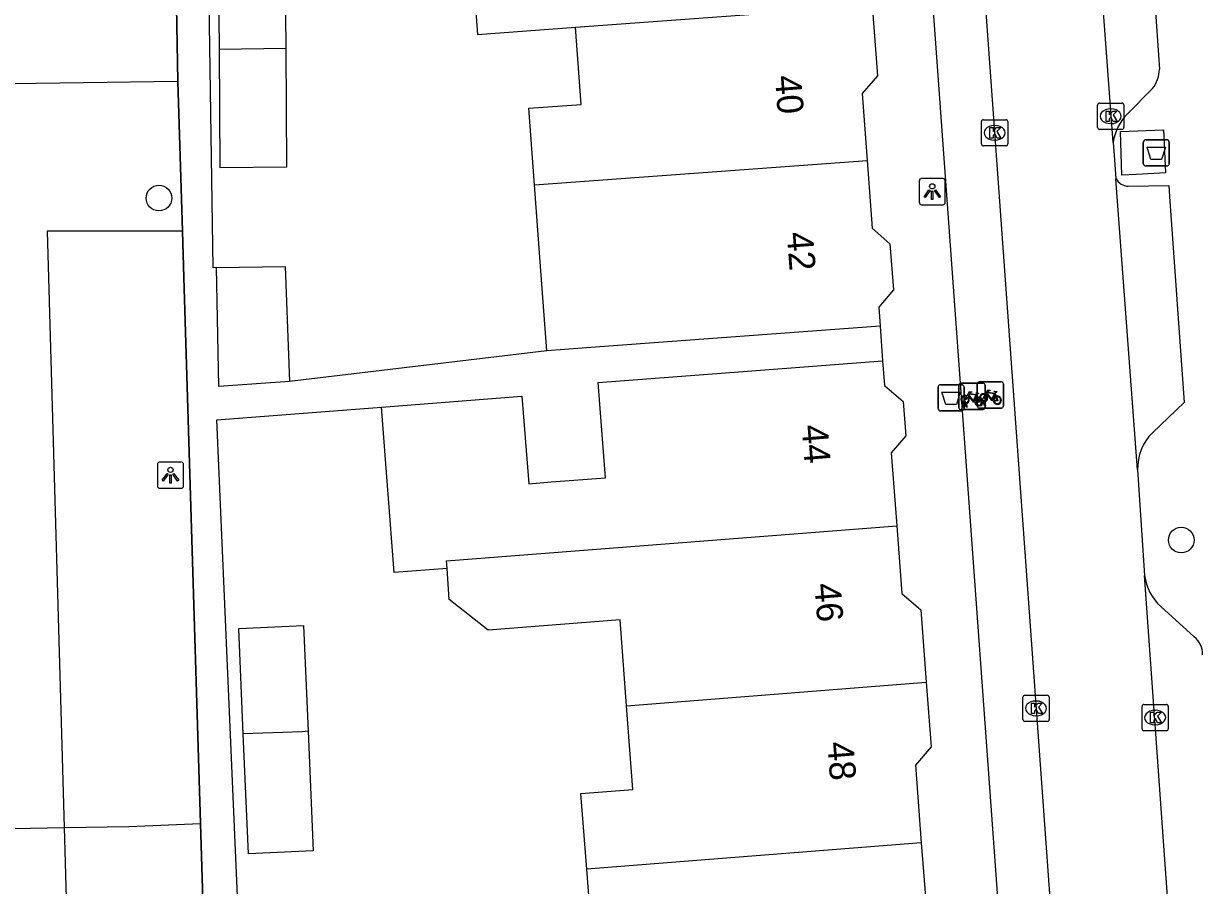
# Model space of a CAD drawing. Extents: x 161087 to 161922, y 382574 to 383873.
# Drawn here: x 161649.31 to 161694.09, y 383423.88 to 383456.75 of the extents above; entities that cross this region are included whole.
import ezdxf

# ---------------------------------------------------------------- set-up
doc = ezdxf.new("R2010")
doc.units = 0
for name, color, linetype in [('IMGEO_Afval_apart_plaats', 7, 'Continuous'), ('IMGEO_Afvalbak', 7, 'Continuous'), ('IMGEO_Boom', 7, 'Continuous'), ('IMGEO_Fietsenrek', 7, 'Continuous'), ('IMGEO_Kolk', 7, 'Continuous'), ('IMGEO_Lichtpunt', 7, 'Continuous'), ('IMGEO_Muur', 7, 'Continuous'), ('IMGEO_Pand', 7, 'Continuous'), ('IMGEO_Pand_nummerreeks', 7, 'Continuous'), ('IMGEO_Parkeervlak_gesloten', 7, 'Continuous'), ('IMGEO_Rijbaan_lokaal_gesloten', 7, 'Continuous'), ('IMGEO_Rijbaan_lokaal_open', 7, 'Continuous'), ('IMGEO_Voetpad_gesloten', 7, 'Continuous'), ('IMGEO_Voetpad_open', 7, 'Continuous')]:
    doc.layers.add(name, color=color, linetype=linetype)

msp = doc.modelspace()

# ---------------------------------------------------------------- linework, layer by layer
at = {"layer": 'IMGEO_Afval_apart_plaats'}
for p, q in [((161692.018, 383451.413), (161692.018, 383452.213)), ((161692.018, 383452.213), (161692.018, 383451.413)), ((161692.118, 383452.313), (161692.908, 383452.313)), ((161692.908, 383452.313), (161692.118, 383452.313)), ((161693.008, 383452.213), (161693.008, 383451.413)), ((161693.008, 383451.413), (161693.008, 383452.213)), ((161692.908, 383451.313), (161692.118, 383451.313)), ((161692.118, 383451.313), (161692.908, 383451.313))]:
    msp.add_line(p, q, dxfattribs=at)
msp.add_lwpolyline([(161692.161, 383452.027), (161692.865, 383452.027), (161692.716, 383451.557), (161692.31, 383451.557), (161692.161, 383452.027)], dxfattribs=at)
for centre, start, end in [((161692.118, 383452.213), 90, 180), ((161692.118, 383452.213), 90, 180), ((161692.908, 383452.213), 0, 90), ((161692.908, 383452.213), 360, 90), ((161692.118, 383451.413), 180, 270), ((161692.118, 383451.413), 180, 270), ((161692.908, 383451.413), 270, 0), ((161692.908, 383451.413), 270, 0)]:
    msp.add_arc(centre, 0.1, start, end, dxfattribs=at)
at = {"layer": 'IMGEO_Afvalbak'}
for p, q in [((161684.191, 383442.073), (161684.191, 383442.873)), ((161684.191, 383442.873), (161684.191, 383442.073)), ((161684.291, 383442.973), (161685.081, 383442.973)), ((161685.081, 383442.973), (161684.291, 383442.973)), ((161685.181, 383442.873), (161685.181, 383442.073)), ((161685.181, 383442.073), (161685.181, 383442.873)), ((161685.081, 383441.973), (161684.291, 383441.973)), ((161684.291, 383441.973), (161685.081, 383441.973))]:
    msp.add_line(p, q, dxfattribs=at)
msp.add_lwpolyline([(161684.334, 383442.687), (161685.038, 383442.687), (161684.889, 383442.217), (161684.483, 383442.217), (161684.334, 383442.687)], dxfattribs=at)
for centre, start, end in [((161684.291, 383442.873), 90, 180), ((161684.291, 383442.873), 90, 180), ((161685.081, 383442.873), 0, 90), ((161685.081, 383442.873), 360, 90), ((161684.291, 383442.073), 180, 270), ((161684.291, 383442.073), 180, 270), ((161685.081, 383442.073), 270, 0), ((161685.081, 383442.073), 270, 0)]:
    msp.add_arc(centre, 0.1, start, end, dxfattribs=at)
at = {"layer": 'IMGEO_Boom'}
for centre in [(161654.477, 383450.089), (161693.465, 383437.049)]:
    msp.add_circle(centre, 0.489, dxfattribs=at)
at = {"layer": 'IMGEO_Fietsenrek'}
for p, q in [((161684.984, 383442.101), (161684.984, 383442.942)), ((161684.984, 383442.942), (161684.984, 383442.101)), ((161685.059, 383443.026), (161685.9, 383443.026)), ((161685.9, 383443.026), (161685.059, 383443.026)), ((161685.682, 383442.157), (161685.682, 383442.998)), ((161685.682, 383442.998), (161685.682, 383442.157)), ((161685.757, 383443.082), (161686.598, 383443.082)), ((161686.598, 383443.082), (161685.757, 383443.082)), ((161685.984, 383442.951), (161685.984, 383442.11)), ((161685.984, 383442.11), (161685.984, 383442.951)), ((161686.682, 383443.007), (161686.682, 383442.166)), ((161686.682, 383442.166), (161686.682, 383443.007)), ((161685.671, 383442.575), (161685.707, 383442.48)), ((161685.809, 383442.166), (161685.848, 383442.326)), ((161685.878, 383442.314), (161685.843, 383442.166)), ((161685.92, 383442.338), (161685.919, 383442.342)), ((161685.951, 383442.349), (161685.952, 383442.342)), ((161685.959, 383442.312), (161685.994, 383442.166)), ((161686.369, 383442.631), (161686.405, 383442.536)), ((161685.909, 383442.026), (161685.068, 383442.026)), ((161685.068, 383442.026), (161685.909, 383442.026)), ((161685.111, 383442.11), (161685.15, 383442.27)), ((161685.145, 383442.11), (161685.111, 383442.11)), ((161685.18, 383442.258), (161685.145, 383442.11)), ((161685.222, 383442.282), (161685.221, 383442.286)), ((161685.263, 383442.11), (161685.229, 383442.252)), ((161685.253, 383442.293), (161685.254, 383442.286)), ((161685.261, 383442.256), (161685.296, 383442.11)), ((161685.296, 383442.11), (161685.263, 383442.11)), ((161686.607, 383442.082), (161685.766, 383442.082)), ((161685.766, 383442.082), (161686.607, 383442.082)), ((161685.843, 383442.166), (161685.809, 383442.166)), ((161685.961, 383442.166), (161685.927, 383442.308)), ((161685.994, 383442.166), (161685.961, 383442.166))]:
    msp.add_line(p, q, dxfattribs=at)
for points in [[(161685.995, 383442.608), (161686.09, 383442.772), (161686.176, 383442.758), (161686.178, 383442.749), (161686.122, 383442.738), (161686.095, 383442.693), (161686.351, 383442.652)], [(161685.318, 383442.5), (161685.266, 383442.41), (161685.226, 383442.385), (161685.227, 383442.432), (161685.282, 383442.526)], [(161685.297, 383442.552), (161685.392, 383442.716), (161685.478, 383442.702), (161685.48, 383442.693), (161685.424, 383442.682), (161685.397, 383442.637), (161685.653, 383442.596)], [(161685.593, 383442.308), (161685.543, 383442.308), (161685.352, 383442.559), (161685.333, 383442.527)], [(161685.64, 383442.571), (161685.383, 383442.612), (161685.366, 383442.583), (161685.533, 383442.363), (161685.64, 383442.571)], [(161685.688, 383442.473), (161685.658, 383442.55), (161685.549, 383442.332), (161685.592, 383442.332)], [(161685.622, 383442.332), (161685.742, 383442.331), (161685.698, 383442.445)], [(161685.718, 383442.452), (161685.773, 383442.307), (161685.623, 383442.307)], [(161685.653, 383442.596), (161685.678, 383442.645), (161685.672, 383442.649), (161685.649, 383442.653), (161685.637, 383442.66), (161685.636, 383442.663), (161685.638, 383442.668), (161685.733, 383442.653), (161685.735, 383442.643), (161685.725, 383442.63), (161685.713, 383442.624), (161685.699, 383442.63), (161685.671, 383442.575)], [(161686.016, 383442.556), (161685.964, 383442.466), (161685.924, 383442.441), (161685.925, 383442.488), (161685.98, 383442.582)], [(161686.291, 383442.364), (161686.241, 383442.364), (161686.05, 383442.615), (161686.031, 383442.583)], [(161686.338, 383442.627), (161686.081, 383442.668), (161686.064, 383442.639), (161686.231, 383442.419), (161686.338, 383442.627)], [(161686.386, 383442.529), (161686.356, 383442.606), (161686.247, 383442.388), (161686.29, 383442.388)], [(161686.32, 383442.388), (161686.44, 383442.387), (161686.396, 383442.501)], [(161686.416, 383442.508), (161686.471, 383442.363), (161686.321, 383442.363)], [(161686.351, 383442.652), (161686.376, 383442.701), (161686.37, 383442.705), (161686.347, 383442.709), (161686.335, 383442.716), (161686.334, 383442.719), (161686.336, 383442.724), (161686.431, 383442.709), (161686.433, 383442.699), (161686.423, 383442.686), (161686.411, 383442.68), (161686.397, 383442.686), (161686.369, 383442.631)]]:
    msp.add_lwpolyline(points, dxfattribs=at)
for centre, radius, start, end in [((161685.062, 383442.948), 0.0779, 92.4484, 184.2845), ((161685.062, 383442.948), 0.0779, 92.4484, 184.2845), ((161685.76, 383443.004), 0.0779, 92.4484, 184.2845), ((161685.76, 383443.004), 0.0779, 92.4484, 184.2845), ((161685.906, 383442.948), 0.0779, 2.4484, 94.2845), ((161685.906, 383442.948), 0.0779, 2.4484, 94.2845), ((161686.604, 383443.004), 0.0779, 2.4484, 94.2845), ((161686.604, 383443.004), 0.0779, 2.4484, 94.2845), ((161685.224, 383442.411), 0.159, 62.6766, 242.1369), ((161685.224, 383442.411), 0.129, 63.3192, 238.903), ((161685.204, 383442.282), 0.0499, 12.8025, 158.6934), ((161685.224, 383442.411), 0.129, 283.6043, 43.4302), ((161685.224, 383442.411), 0.159, 283.5766, 46.6042), ((161685.751, 383442.327), 0.159, 113.3408, 178.3217), ((161685.751, 383442.327), 0.159, 187.0065, 105.7708), ((161685.751, 383442.327), 0.129, 113.923, 177.9556), ((161685.751, 383442.327), 0.129, 188.6715, 104.5883), ((161685.922, 383442.467), 0.159, 62.6766, 242.1369), ((161685.922, 383442.467), 0.129, 63.3192, 238.903), ((161685.902, 383442.338), 0.0499, 12.8025, 158.6934), ((161685.922, 383442.467), 0.159, 253.9967, 271.7867), ((161685.902, 383442.338), 0.0174, 12.8025, 163.4502), ((161685.922, 383442.467), 0.129, 253.415, 269.0204), ((161685.922, 383442.467), 0.129, 283.6043, 43.4302), ((161685.922, 383442.467), 0.159, 283.5766, 46.6042), ((161686.449, 383442.383), 0.159, 113.3408, 178.3217), ((161686.449, 383442.383), 0.159, 187.0065, 105.7708), ((161686.449, 383442.383), 0.129, 113.923, 177.9556), ((161686.449, 383442.383), 0.129, 188.6715, 104.5883), ((161685.062, 383442.104), 0.0779, 182.4484, 274.2845), ((161685.062, 383442.104), 0.0779, 182.4484, 274.2845), ((161685.224, 383442.411), 0.159, 253.9967, 271.7867), ((161685.204, 383442.282), 0.0174, 12.8025, 163.4502), ((161685.224, 383442.411), 0.129, 253.415, 269.0204), ((161685.76, 383442.16), 0.0779, 182.4484, 274.2845), ((161685.76, 383442.16), 0.0779, 182.4484, 274.2845), ((161685.906, 383442.104), 0.0779, 272.4484, 4.2845), ((161685.906, 383442.104), 0.0779, 272.4484, 4.2845), ((161686.604, 383442.16), 0.0779, 272.4484, 4.2845), ((161686.604, 383442.16), 0.0779, 272.4484, 4.2845)]:
    msp.add_arc(centre, radius, start, end, dxfattribs=at)
at = {"layer": 'IMGEO_Kolk'}
for p, q in [((161690.277, 383452.783), (161690.277, 383453.635)), ((161690.352, 383453.709), (161691.204, 383453.709)), ((161691.278, 383453.635), (161691.278, 383452.783)), ((161685.921, 383453.078), (161686.773, 383453.078)), ((161690.765, 383453.489), (161690.79, 383453.489)), ((161685.846, 383452.152), (161685.846, 383453.004)), ((161686.334, 383452.858), (161686.359, 383452.858)), ((161686.847, 383453.004), (161686.847, 383452.152)), ((161691.204, 383452.709), (161690.352, 383452.709)), ((161690.788, 383452.929), (161690.763, 383452.929)), ((161686.357, 383452.298), (161686.332, 383452.298)), ((161686.773, 383452.078), (161685.921, 383452.078)), ((161687.504, 383431.132), (161688.356, 383431.132)), ((161687.429, 383430.206), (161687.429, 383431.058)), ((161687.917, 383430.912), (161687.942, 383430.912)), ((161688.43, 383431.058), (161688.43, 383430.206)), ((161691.97, 383429.854), (161691.97, 383430.706)), ((161692.045, 383430.78), (161692.897, 383430.78)), ((161692.971, 383430.706), (161692.971, 383429.854)), ((161687.94, 383430.352), (161687.915, 383430.352)), ((161692.458, 383430.56), (161692.483, 383430.56)), ((161688.356, 383430.132), (161687.504, 383430.132)), ((161692.897, 383429.78), (161692.045, 383429.78)), ((161692.481, 383430), (161692.456, 383430))]:
    msp.add_line(p, q, dxfattribs=at)
for points in [[(161690.277, 383452.783), (161690.277, 383453.635)], [(161690.352, 383453.709), (161691.204, 383453.709)], [(161691.278, 383453.635), (161691.278, 383452.783)], [(161685.921, 383453.078), (161686.773, 383453.078)], [(161690.598, 383453.409), (161690.721, 383453.409), (161690.721, 383453.258), (161690.851, 383453.409), (161691.015, 383453.409), (161690.869, 383453.258), (161691.022, 383453.009), (161690.87, 383453.009), (161690.785, 383453.173), (161690.721, 383453.106), (161690.721, 383453.009), (161690.598, 383453.009), (161690.598, 383453.409)], [(161685.846, 383452.152), (161685.846, 383453.004)], [(161686.167, 383452.778), (161686.29, 383452.778), (161686.29, 383452.627), (161686.42, 383452.778), (161686.584, 383452.778), (161686.438, 383452.627), (161686.591, 383452.378), (161686.439, 383452.378), (161686.354, 383452.542), (161686.29, 383452.475), (161686.29, 383452.378), (161686.167, 383452.378), (161686.167, 383452.778)], [(161686.847, 383453.004), (161686.847, 383452.152)], [(161691.204, 383452.709), (161690.352, 383452.709)], [(161686.773, 383452.078), (161685.921, 383452.078)], [(161687.504, 383431.132), (161688.356, 383431.132)], [(161687.429, 383430.206), (161687.429, 383431.058)], [(161687.75, 383430.832), (161687.873, 383430.832), (161687.873, 383430.681), (161688.003, 383430.832), (161688.167, 383430.832), (161688.021, 383430.681), (161688.174, 383430.432), (161688.022, 383430.432), (161687.937, 383430.596), (161687.873, 383430.529), (161687.873, 383430.432), (161687.75, 383430.432), (161687.75, 383430.832)], [(161688.43, 383431.058), (161688.43, 383430.206)], [(161691.97, 383429.854), (161691.97, 383430.706)], [(161692.045, 383430.78), (161692.897, 383430.78)], [(161692.971, 383430.706), (161692.971, 383429.854)], [(161692.291, 383430.48), (161692.414, 383430.48), (161692.414, 383430.329), (161692.544, 383430.48), (161692.708, 383430.48), (161692.562, 383430.329), (161692.715, 383430.08), (161692.563, 383430.08), (161692.478, 383430.244), (161692.414, 383430.177), (161692.414, 383430.08), (161692.291, 383430.08), (161692.291, 383430.48)], [(161688.356, 383430.132), (161687.504, 383430.132)], [(161692.897, 383429.78), (161692.045, 383429.78)]]:
    msp.add_lwpolyline(points, dxfattribs=at)
for centre, start, end in [((161690.354, 383453.633), 91.552, 178.448), ((161690.354, 383453.633), 91.552, 178.448), ((161691.202, 383453.633), 1.552, 88.448), ((161691.202, 383453.633), 1.552, 88.448), ((161685.923, 383453.002), 91.552, 178.448), ((161685.923, 383453.002), 91.552, 178.448), ((161686.771, 383453.002), 1.552, 88.448), ((161686.771, 383453.002), 1.552, 88.448), ((161690.354, 383452.785), 181.552, 268.448), ((161690.354, 383452.785), 181.552, 268.448), ((161691.202, 383452.785), 271.552, 358.448), ((161691.202, 383452.785), 271.552, 358.448), ((161685.923, 383452.154), 181.552, 268.448), ((161685.923, 383452.154), 181.552, 268.448), ((161686.771, 383452.154), 271.552, 358.448), ((161686.771, 383452.154), 271.552, 358.448), ((161687.506, 383431.056), 91.552, 178.448), ((161687.506, 383431.056), 91.552, 178.448), ((161688.354, 383431.056), 1.552, 88.448), ((161688.354, 383431.056), 1.552, 88.448), ((161692.047, 383430.704), 91.552, 178.448), ((161692.047, 383430.704), 91.552, 178.448), ((161692.895, 383430.704), 1.552, 88.448), ((161692.895, 383430.704), 1.552, 88.448), ((161687.506, 383430.208), 181.552, 268.448), ((161687.506, 383430.208), 181.552, 268.448), ((161688.354, 383430.208), 271.552, 358.448), ((161688.354, 383430.208), 271.552, 358.448), ((161692.047, 383429.856), 181.552, 268.448), ((161692.047, 383429.856), 181.552, 268.448), ((161692.895, 383429.856), 271.552, 358.448), ((161692.895, 383429.856), 271.552, 358.448)]:
    msp.add_arc(centre, 0.0765, start, end, dxfattribs=at)
for centre, major_axis, ratio, start_param, end_param in [((161690.764, 383453.209), (-0.387, 0.002), 0.722429, 4.712389, 7.853982), ((161690.789, 383453.209), (-0.39, 0.002), 0.717154, 1.570796, 4.712389), ((161686.333, 383452.578), (-0.387, 0.002), 0.722429, 4.712389, 7.853982), ((161686.358, 383452.578), (-0.39, 0.002), 0.717154, 1.570796, 4.712389), ((161687.916, 383430.632), (-0.387, 0.002), 0.722429, 4.712389, 7.853982), ((161687.941, 383430.632), (-0.39, 0.002), 0.717154, 1.570796, 4.712389), ((161692.457, 383430.28), (-0.387, 0.002), 0.722429, 4.712389, 7.853982), ((161692.482, 383430.28), (-0.39, 0.002), 0.717154, 1.570796, 4.712389)]:
    msp.add_ellipse(centre, major_axis=major_axis, ratio=ratio, start_param=start_param, end_param=end_param, dxfattribs=at)
at = {"layer": 'IMGEO_Lichtpunt'}
for p, q in [((161684.373, 383450.833), (161683.565, 383450.833)), ((161684.373, 383450.833), (161683.565, 383450.833)), ((161683.471, 383450.738), (161683.471, 383449.931)), ((161683.471, 383450.738), (161683.471, 383449.931)), ((161684.467, 383449.931), (161684.467, 383450.738)), ((161684.467, 383449.931), (161684.467, 383450.738)), ((161683.565, 383449.837), (161684.373, 383449.837)), ((161683.565, 383449.837), (161684.373, 383449.837)), ((161654.419, 383439.926), (161654.419, 383439.119)), ((161654.419, 383439.926), (161654.419, 383439.119)), ((161655.321, 383440.021), (161654.513, 383440.021)), ((161655.321, 383440.021), (161654.513, 383440.021)), ((161655.415, 383439.119), (161655.415, 383439.926)), ((161655.415, 383439.119), (161655.415, 383439.926)), ((161654.513, 383439.025), (161655.321, 383439.025)), ((161654.513, 383439.025), (161655.321, 383439.025))]:
    msp.add_line(p, q, dxfattribs=at)
for points in [[(161683.845, 383450.402), (161683.884, 383450.374), (161683.696, 383450.112), (161683.658, 383450.139), (161683.845, 383450.402)], [(161684.057, 383450.374), (161684.095, 383450.401), (161684.282, 383450.139), (161684.243, 383450.111), (161684.057, 383450.374)], [(161683.947, 383450.354), (161683.994, 383450.354), (161683.994, 383450.032), (161683.947, 383450.032), (161683.947, 383450.354)], [(161654.793, 383439.59), (161654.832, 383439.562), (161654.644, 383439.3), (161654.606, 383439.327), (161654.793, 383439.59)], [(161654.895, 383439.542), (161654.942, 383439.542), (161654.942, 383439.22), (161654.895, 383439.22), (161654.895, 383439.542)], [(161655.005, 383439.562), (161655.043, 383439.589), (161655.23, 383439.327), (161655.191, 383439.299), (161655.005, 383439.562)]]:
    msp.add_lwpolyline(points, dxfattribs=at)
for centre in [(161683.97, 383450.536), (161654.918, 383439.724)]:
    msp.add_circle(centre, 0.0994, dxfattribs=at)
for centre, start, end in [((161683.565, 383450.738), 90, 180), ((161683.565, 383450.738), 90, 180), ((161684.373, 383450.738), 0, 90), ((161684.373, 383450.738), 0, 90), ((161683.565, 383449.931), 180, 270), ((161683.565, 383449.931), 180, 270), ((161684.373, 383449.931), 270, 0), ((161684.373, 383449.931), 270, 360), ((161654.513, 383439.926), 90, 180), ((161654.513, 383439.926), 90, 180), ((161655.321, 383439.926), 0, 90), ((161655.321, 383439.926), 0, 90), ((161654.513, 383439.119), 180, 270), ((161654.513, 383439.119), 180, 270), ((161655.321, 383439.119), 270, 0), ((161655.321, 383439.119), 270, 360)]:
    msp.add_arc(centre, 0.0946, start, end, dxfattribs=at)
at = {"layer": 'IMGEO_Muur'}
for points in [[(161655.195, 383454.536), (161655.027, 383463.821)], [(161655.424, 383447.065), (161655.37, 383448.827), (161655.195, 383454.536)], [(161656.063, 383426.245), (161655.424, 383447.065)], [(161656.432, 383414.198), (161656.063, 383426.245)]]:
    msp.add_lwpolyline(points, dxfattribs=at)
at = {"layer": 'IMGEO_Pand'}
for points in [[(161667.894, 383462.278), (161666.2, 383462.153), (161666.63, 383456.326), (161670.363, 383456.602)], [(161656.783, 383455.748), (161656.754, 383459.609), (161659.283, 383459.627), (161659.312, 383455.787)], [(161670.363, 383456.602), (161681.676, 383457.438)], [(161681.676, 383457.438), (161681.875, 383454.746), (161681.297, 383454.076), (161681.486, 383451.522)], [(161668.8, 383450.588), (161668.584, 383453.511), (161670.581, 383453.659), (161670.363, 383456.602)], [(161659.312, 383455.787), (161659.345, 383451.265), (161656.816, 383451.246), (161656.783, 383455.748)], [(161659.312, 383455.787), (161656.783, 383455.748)], [(161668.8, 383450.588), (161681.486, 383451.522)], [(161681.486, 383451.522), (161681.677, 383448.936), (161682.358, 383448.349), (161682.488, 383446.586), (161681.926, 383445.934), (161681.98, 383445.201)], [(161669.267, 383444.261), (161669.016, 383447.663), (161668.8, 383450.588)], [(161656.677, 383447.437), (161659.292, 383447.485), (161659.455, 383443.097)], [(161659.455, 383443.097), (161656.755, 383442.905), (161656.677, 383447.437)], [(161681.98, 383445.201), (161671.291, 383444.411), (161669.267, 383444.261)], [(161662.961, 383442.118), (161668.321, 383442.537), (161668.581, 383439.198), (161669.435, 383439.264), (161671.506, 383439.426), (161671.223, 383443.059), (161677.09, 383443.502), (161682.075, 383443.879)], [(161682.075, 383443.879), (161682.145, 383442.943), (161682.86, 383442.329), (161682.958, 383441.025), (161682.403, 383440.379), (161682.613, 383437.591)], [(161665.469, 383435.965), (161663.454, 383435.808), (161662.961, 383442.118)], [(161665.469, 383435.965), (161665.45, 383436.252), (161682.613, 383437.591)], [(161682.613, 383437.591), (161682.808, 383435.01), (161683.528, 383434.393), (161683.737, 383431.63)], [(161672.313, 383430.722), (161672.064, 383434.01), (161667.031, 383433.61), (161665.545, 383434.788), (161665.469, 383435.965)], [(161657.695, 383429.657), (161657.518, 383433.679), (161659.987, 383433.788), (161660.165, 383429.756)], [(161672.313, 383430.722), (161683.737, 383431.63)], [(161683.737, 383431.63), (161683.923, 383429.159), (161683.329, 383428.468), (161683.553, 383425.509)], [(161670.791, 383424.494), (161670.572, 383427.383), (161672.554, 383427.532), (161672.313, 383430.722)], [(161660.165, 383429.756), (161660.365, 383425.196), (161657.896, 383425.087), (161657.695, 383429.657)], [(161660.165, 383429.756), (161659.937, 383429.738), (161657.695, 383429.657)], [(161683.553, 383425.509), (161670.791, 383424.494)], [(161683.553, 383425.509), (161683.744, 383422.977), (161684.488, 383422.338), (161684.69, 383419.667)], [(161673.239, 383418.753), (161672.996, 383421.962), (161670.994, 383421.81), (161670.791, 383424.494)]]:
    msp.add_lwpolyline(points, dxfattribs=at)
at = {"layer": 'IMGEO_Parkeervlak_gesloten'}
msp.add_lwpolyline([(161650.862, 383426.085), (161653.325, 383426.13), (161656.063, 383426.245)], dxfattribs=at)
at = {"layer": 'IMGEO_Rijbaan_lokaal_gesloten'}
for points in [[(161645.001, 383425.977), (161650.862, 383426.085)], [(161650.862, 383426.085), (161651.58, 383401.041), (161656.68, 383401.178)]]:
    msp.add_lwpolyline(points, dxfattribs=at)
at = {"layer": 'IMGEO_Rijbaan_lokaal_open'}
for points in [[(161682.421, 383505.032), (161685.178, 383468.802), (161689.24, 383412.474)], [(161690.873, 383452.214), (161686.923, 383505.373)], [(161687.255, 383412.556), (161683.688, 383461.783)], [(161655.195, 383454.536), (161646.18, 383454.413), (161645.593, 383454.993), (161645.568, 383457.09)], [(161655.195, 383454.536), (161655.37, 383448.827)], [(161690.873, 383452.214), (161690.923, 383451.544), (161690.976, 383450.829)], [(161691.801, 383439.723), (161690.976, 383450.829)], [(161655.37, 383448.827), (161650.21, 383448.827), (161650.862, 383426.085)], [(161691.801, 383439.723), (161692.069, 383435.7)], [(161693.707, 383412.788), (161692.069, 383435.7)]]:
    msp.add_lwpolyline(points, dxfattribs=at)
at = {"layer": 'IMGEO_Voetpad_gesloten'}
msp.add_lwpolyline([(161692.864, 383451.05), (161691.751, 383450.99), (161691.194, 383450.96), (161691.149, 383452.628), (161692.793, 383452.687), (161692.864, 383451.05)], dxfattribs=at)
at = {"layer": 'IMGEO_Voetpad_open'}
for points in [[(161656.677, 383447.437), (161656.55, 383447.435), (161656.228, 383468.512), (161655.549, 383521.539), (161665.197, 383522.388)], [(161691.465, 383471.265), (161692.467, 383457.372), (161692.61, 383455.363), (161692.633, 383455.008)], [(161655.027, 383463.821), (161655.195, 383454.536)], [(161692.366, 383454.266), (161691.426, 383453.317)], [(161691.445, 383450.537), (161692.994, 383450.565), (161693.021, 383450.143), (161693.574, 383442.292), (161692.365, 383441.141)], [(161655.37, 383448.827), (161655.424, 383447.065), (161656.063, 383426.245)], [(161681.98, 383445.201), (161682.075, 383443.879)], [(161669.267, 383444.261), (161659.455, 383443.097)], [(161656.705, 383399.701), (161658.506, 383399.732), (161656.686, 383441.636), (161662.961, 383442.118)], [(161692.686, 383434.51), (161693.963, 383433.36)], [(161656.063, 383426.245), (161656.432, 383414.198), (161656.495, 383412.152), (161656.68, 383401.178)]]:
    msp.add_lwpolyline(points, dxfattribs=at)
for centre, radius, start, end in [((161691.45, 383455.015), 1.183, 320.7474, 359.6713), ((161692.711, 383451.983), 1.852, 133.9163, 172.829), ((161691.483, 383451.121), 0.585, 209.9248, 266.2623), ((161693.742, 383439.772), 1.942, 135.176, 181.4443), ((161694.001, 383435.947), 1.947, 187.274, 227.5384), ((161693.367, 383432.665), 0.915, 0.7216, 49.3489)]:
    msp.add_arc(centre, radius, start, end, dxfattribs=at)

# ---------------------------------------------------------------- texts
at = {"layer": 'IMGEO_Pand_nummerreeks'}
for s, rotation, p in [('40', 274.3386, (161677.967, 383454.742)), ('42', 274.3371, (161678.42, 383448.769)), ('44', 274.6178, (161678.983, 383441.417)), ('46', 274.6178, (161679.472, 383435.375)), ('48', 274.6184, (161679.96, 383429.33))]:
    msp.add_text(s, height=1, rotation=rotation, dxfattribs=at).set_placement(p)

doc.saveas('drawing.dxf')
